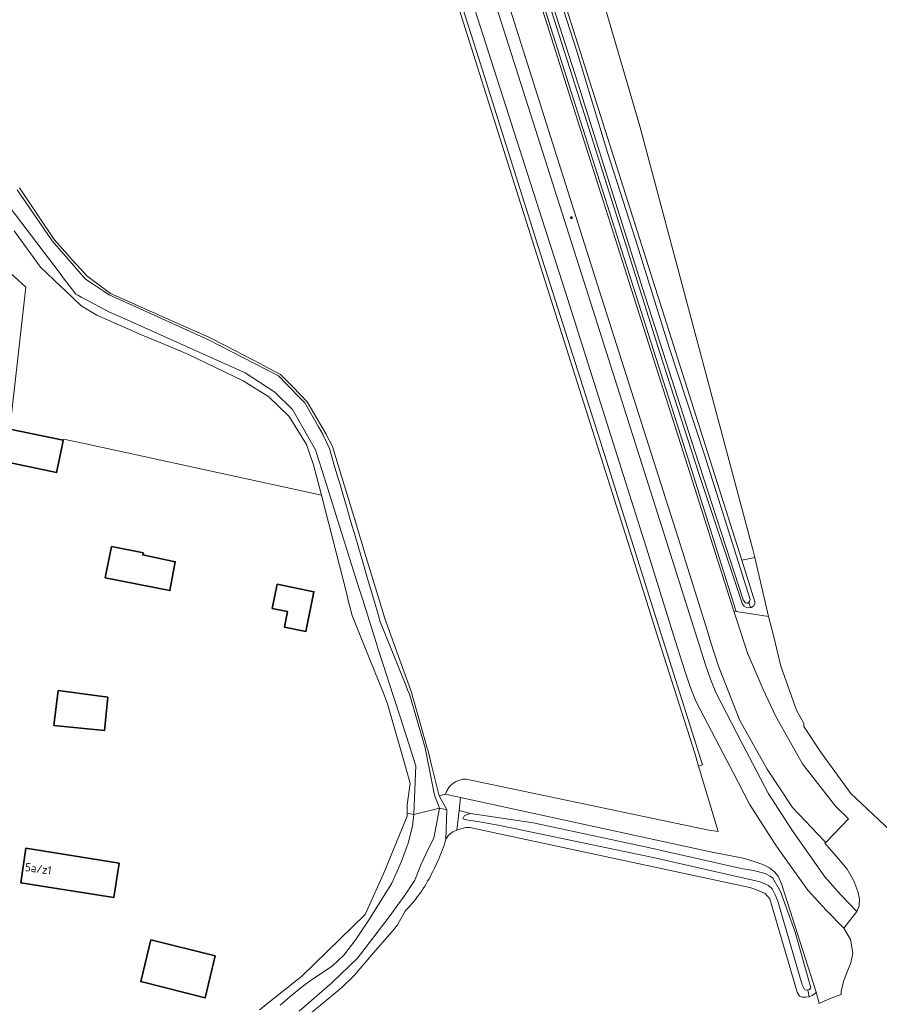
# Model space of a CAD drawing. Header units: metres. Extents: x 152610 to 160096, y 456114 to 462495.
# Tile 920 of 938: x 159133 to 159273, y 460441 to 460601. Entities that reach past the tile are written whole.
import ezdxf
from ezdxf.enums import TextEntityAlignment as Align

# ---------------------------------------------------------------- set-up
doc = ezdxf.new("R2010")
doc.units = ezdxf.units.M
doc.header["$LTSCALE"] = 0.5
doc.layers.get('0').update_dxf_attribs({"linetype": 'CONTINUOUS'})
for name, color, linetype, lineweight in [('B-PV-GR-GRAS-GV', 251, 'CONTINUOUS', 13), ('B-PV-GR-HAAG-GV', 251, 'CONTINUOUS', 13), ('B-PV-GR-HOUTWAL-GV', 251, 'CONTINUOUS', 13), ('B-PV-IE-MEUBILAIR-S', 251, 'CONTINUOUS', 25), ('B-PV-IE-TERREINAFSCHEIDING_KUNSTMATIG_HEKWERK-G', 251, 'IE-TERREINAFSCHEIDING_KUNSTMATIG-SO', 18), ('B-PV-OG-BEBOUWING-GV', 6, 'CONTINUOUS', 35), ('B-PV-OG-BEBOUWING-T18', 1, 'CONTINUOUS', 18), ('B-PV-OG-TERREIN_BEGROEID-GV', 251, 'CONTINUOUS', 18), ('B-PV-OG-TERREIN_OEVER-GV', 251, 'CONTINUOUS', 18), ('B-PV-OG-WATER_SLOOT-GV', 251, 'CONTINUOUS', 18), ('B-PV-VH-GESLOTENVERHARDING_ASFALT-GV', 251, 'CONTINUOUS', 18), ('B-PV-VH-GESLOTENVERHARDING_BETON-GV', 251, 'CONTINUOUS', 18), ('B-PV-VH-HALFVERHARDING_GRASBETONSTEEN-GV', 251, 'CONTINUOUS', 18), ('B-PV-VH-ONVERHARD-GV', 251, 'CONTINUOUS', 18)]:
    doc.layers.add(name, color=color, linetype=linetype, lineweight=lineweight)
doc.styles.add('NLCS-ISO-M750-T18', font='NLCS-ISO.ttf', dxfattribs={"height": 1.35})
doc.linetypes.add('IE-TERREINAFSCHEIDING_KUNSTMATIG-SO', pattern='A,4,[82,NLCS.SHX,S=0.75,R=90,X=0,Y=0],4,-2', length=10)

# ---------------------------------------------------------------- blocks, each defined once
blk = doc.blocks.new('SIE-MEUBILAIR_PAAL_LICHTMAST-SO')
for points in [[(-0.62, 0), (-1, 0)], [(-0.71, 0.71), (-0.44, 0.44)], [(0, 1), (0, 0.62)], [(0.44, 0.44), (0.71, 0.71)], [(1, 0), (0.62, 0)], [(-0.71, -0.71), (-0.44, -0.44)], [(0, -0.62), (0, -1)], [(0.44, -0.44), (0.71, -0.71)]]:
    blk.add_lwpolyline(points)
blk.add_circle((0, 0), 0.5)

msp = doc.modelspace()

# ---------------------------------------------------------------- linework, layer by layer
at = {"layer": 'B-PV-GR-GRAS-GV', "flags": 128}
msp.add_lwpolyline([(159274.359, 460688.085), (159263.109, 460688.84), (159203.233, 460694.026), (159201.161, 460694.205), (159202.368, 460690.001), (159208.186, 460669.504), (159221.995, 460623.781), (159233.788, 460583.308), (159252.118, 460514.743), (159252.422, 460513.447), (159254.666, 460503.853), (159255.456, 460500.772), (159256.668, 460495.798), (159259.209, 460488.692), (159260.381, 460486.521), (159260.388, 460486.03), (159263.228, 460481.71), (159267.972, 460475.195), (159276.159, 460467.507)], dxfattribs=at)
at = {"layer": 'B-PV-GR-HAAG-GV', "flags": 128}
msp.add_lwpolyline([(159236.226, 460504.245), (159227.45, 460532.178), (159217.664, 460562.787), (159207.275, 460595.637), (159197.736, 460625.526), (159188.702, 460654.409), (159179.875, 460682.003), (159169.668, 460714.452), (159158.206, 460750.018), (159157.712, 460749.861), (159164.644, 460728.014), (159173.688, 460699.442), (159189.008, 460651.167), (159204.524, 460602.251), (159219.741, 460554.115), (159232.865, 460512.749), (159236.905, 460500), (159242.693, 460481.731), (159243.328, 460479.625), (159243.984, 460479.832)], close=True, dxfattribs=at)
at = {"layer": 'B-PV-GR-HOUTWAL-GV', "flags": 128}
msp.add_lwpolyline([(159194.237, 460689.431), (159250.307, 460512.992), (159252.422, 460513.447), (159252.118, 460514.743), (159233.788, 460583.308), (159221.995, 460623.781), (159208.186, 460669.504), (159202.368, 460690.001)], close=True, dxfattribs=at)
at = {"layer": 'B-PV-IE-TERREINAFSCHEIDING_KUNSTMATIG_HEKWERK-G', "flags": 128}
msp.add_lwpolyline([(159236.904, 460500), (159232.865, 460512.749), (159219.741, 460554.115), (159204.524, 460602.251), (159189.008, 460651.167), (159173.688, 460699.442), (159164.644, 460728.014), (159157.712, 460749.861)], dxfattribs=at)
at = {"layer": 'B-PV-OG-BEBOUWING-GV', "flags": 128}
for points in [[(159131.708, 460534.239), (159131.42, 460534.299), (159130.323, 460529.062), (159139.279, 460527.187), (159140.19, 460531.538), (159140.376, 460532.424)], [(159153.382, 460514.195), (159148.189, 460515.193), (159147.187, 460510.15), (159157.642, 460508.055), (159158.512, 460512.746), (159153.255, 460513.836)], [(159175.041, 460509.092), (159174.247, 460505.171), (159176.727, 460504.669), (159176.219, 460502.158), (159179.69, 460501.455), (159180.992, 460507.887)], [(159147.605, 460490.815), (159139.562, 460491.855), (159138.859, 460486.225), (159147.033, 460485.39)], [(159149.406, 460463.928), (159134.292, 460466.311), (159133.476, 460460.736), (159148.59, 460458.353)], [(159154.571, 460451.477), (159152.919, 460444.724), (159163.356, 460442.077), (159164.969, 460448.91)]]:
    msp.add_lwpolyline(points, close=True, dxfattribs=at)
at = {"layer": 'B-PV-OG-TERREIN_BEGROEID-GV', "flags": 128}
for points in [[(159197.736, 460625.526), (159207.275, 460595.637), (159217.664, 460562.787), (159227.45, 460532.178), (159236.226, 460504.245), (159243.984, 460479.832), (159243.328, 460479.625), (159246.521, 460469.031), (159244.998, 460469.246), (159205.64, 460477.53), (159205.471, 460477.524), (159205.303, 460477.51), (159205.136, 460477.488), (159204.97, 460477.459), (159204.805, 460477.421), (159204.643, 460477.376), (159204.482, 460477.322), (159204.325, 460477.262), (159204.17, 460477.194), (159204.019, 460477.119), (159203.872, 460477.036), (159203.729, 460476.947), (159203.59, 460476.851), (159203.455, 460476.749), (159203.326, 460476.641), (159203.202, 460476.526), (159203.084, 460476.406), (159202.971, 460476.28), (159202.865, 460476.149), (159202.765, 460476.013), (159202.671, 460475.872), (159202.584, 460475.728), (159202.505, 460475.579), (159202.432, 460475.427), (159202.367, 460475.271), (159202.308, 460475.113), (159202.291, 460475.057), (159204.744, 460474.527), (159245.278, 460465.765), (159250.527, 460464.692), (159252.334, 460464.184), (159253.738, 460463.707), (159254.791, 460463.158), (159255.624, 460462.509), (159256.196, 460461.789), (159256.808, 460460.397), (159262.361, 460443.026), (159262.888, 460441.179), (159263.654, 460441.526), (159264.81, 460442.023), (159266.443, 460442.634), (159266.431, 460443.232), (159266.854, 460444.901), (159267.412, 460446.32), (159267.981, 460447.766), (159268.317, 460449.344), (159267.959, 460451.548), (159266.854, 460453.358), (159264.006, 460456.283), (159261.035, 460459.513), (159256.462, 460465.966), (159255.616, 460467.16), (159251.582, 460473.481), (159248.854, 460478.714), (159247.307, 460481.682), (159242.954, 460490.065), (159241.972, 460492.47), (159241.149, 460494.891), (159239.546, 460500), (159235.134, 460514.058), (159222.069, 460555.381), (159206.563, 460603.789)], [(159211.349, 460624.614), (159223.388, 460586.643), (159232.429, 460558.192), (159241.618, 460529.426), (159249.356, 460504.838), (159249.402, 460504.7), (159254.666, 460503.853), (159252.422, 460513.447), (159250.307, 460512.992), (159252.45, 460506.249), (159252.431, 460505.965), (159252.266, 460505.603), (159251.838, 460505.308), (159251.731, 460505.303), (159251.427, 460505.291), (159251.081, 460505.308), (159250.703, 460505.539), (159250.462, 460505.842), (159243.315, 460527.206), (159237.031, 460546.567), (159230.669, 460566.813), (159223.696, 460588.776), (159216.576, 460611.112)], [(159209.822, 460605.012), (159225.483, 460555.838), (159238.442, 460514.976), (159243.198, 460500), (159244.462, 460496.018), (159245.252, 460493.696), (159246.134, 460491.536), (159250.412, 460483.297), (159254.615, 460475.235), (159258.521, 460469.114), (159263.785, 460461.685), (159266.355, 460458.758), (159268.975, 460456.085), (159269.35, 460456.968), (159269.387, 460458.098), (159269.126, 460459.334), (159268.467, 460461.029), (159267.414, 460462.928), (159265.992, 460464.613), (159263.792, 460467.118), (159263.93, 460467.254), (159263.671, 460467.516), (159258.545, 460472.926), (159254.42, 460479.105), (159250.033, 460487.005), (159246.528, 460495.795), (159245.221, 460500), (159244.751, 460501.512), (159240.415, 460515.436), (159227.282, 460556.592), (159211.782, 460605.569)], [(159126.128, 460564.638), (159134.312, 460557.228), (159131.708, 460534.239), (159140.376, 460532.424), (159140.419, 460532.623), (159143.537, 460531.943), (159182.205, 460523.511), (159180.944, 460528.444), (159179.769, 460531.714), (159176.997, 460536.251), (159173.706, 460539.469), (159169.519, 460542.042), (159160.569, 460546.378), (159155.811, 460548.36), (159155.624, 460548.438), (159153.165, 460549.462), (159145.828, 460552.688), (159143.248, 460554.212), (159140.554, 460556.787), (159139.972, 460557.344), (159136.708, 460560.464), (159136.687, 460560.484), (159132.389, 460566.339)]]:
    msp.add_lwpolyline(points, dxfattribs=at)
msp.add_lwpolyline([(159204.744, 460474.527), (159202.291, 460475.057), (159201.266, 460474.834), (159202.553, 460472.538), (159202.383, 460467.798), (159202.824, 460468.44), (159203.499, 460468.997), (159204.128, 460469.226), (159204.514, 460472.41)], close=True, dxfattribs=at)
at = {"layer": 'B-PV-OG-TERREIN_OEVER-GV', "flags": 128}
for points in [[(159219.794, 460607.229), (159223.577, 460595.468), (159228.584, 460579.058), (159233.105, 460564.957), (159238.512, 460547.628), (159244.304, 460530.062), (159251.661, 460506.645), (159251.557, 460506.29), (159251.456, 460506.168), (159251.731, 460505.303), (159251.838, 460505.308), (159252.266, 460505.603), (159252.431, 460505.965), (159252.45, 460506.249), (159250.307, 460512.992), (159194.237, 460689.431)], [(159216.576, 460611.112), (159223.696, 460588.776), (159230.669, 460566.813), (159237.031, 460546.567), (159243.315, 460527.206), (159250.462, 460505.842), (159250.703, 460505.539), (159251.081, 460505.308), (159251.427, 460505.291), (159251.731, 460505.303), (159251.456, 460506.168), (159251.35, 460506.038), (159251.113, 460506.039), (159250.905, 460506.068), (159250.551, 460506.557), (159242.69, 460530.67), (159234.299, 460556.886), (159223.869, 460589.93), (159216.171, 460613.85)], [(159132.389, 460566.339), (159136.687, 460560.484), (159136.708, 460560.464), (159139.972, 460557.344), (159140.554, 460556.787), (159143.248, 460554.212), (159145.828, 460552.688), (159153.165, 460549.462), (159155.624, 460548.438), (159155.811, 460548.36), (159160.569, 460546.378), (159169.519, 460542.042), (159173.706, 460539.469), (159176.997, 460536.251), (159179.769, 460531.714), (159180.944, 460528.444), (159182.205, 460523.511), (159186.248, 460507.699), (159186.616, 460506.26), (159187.189, 460504.019), (159189.254, 460498.878), (159192.25, 460491.424), (159192.932, 460489.725), (159195.984, 460478.966), (159196.6, 460476.795), (159196.11, 460473.371), (159196.117, 460472.027), (159197.19, 460471.764), (159197.41, 460477.139), (159197.514, 460479.681), (159195.544, 460485.795), (159194.102, 460490.27), (159193.038, 460493.574), (159192.925, 460493.923), (159192.924, 460493.925), (159192.92, 460493.938), (159191.367, 460498.759), (159191.31, 460498.935), (159188.902, 460506.567), (159188.747, 460507.059), (159188.341, 460508.345), (159187.375, 460511.406), (159185.453, 460517.498), (159184.262, 460521.274), (159183.236, 460524.527), (159183.231, 460524.545), (159182.315, 460527.447), (159181.727, 460529.308), (159181.514, 460529.984), (159181.227, 460530.894), (159177.521, 460537.396), (159174.643, 460540.22), (159169.838, 460543.358), (159149.242, 460552.569), (159147.881, 460553.178), (159143.941, 460555.27), (159143.261, 460555.631), (159142.724, 460555.916), (159142.399, 460556.089), (159142.015, 460556.592), (159141.714, 460556.987), (159140.38, 460558.736), (159140.379, 460558.737), (159139.695, 460559.633), (159122.745, 460581.853)], [(159132.881, 460572.994), (159138.556, 460564.724), (159143.987, 460558.528), (159144.917, 460557.903), (159145.721, 460557.363), (159146.978, 460556.518), (159147.229, 460556.35), (159147.801, 460555.966), (159152.705, 460553.745), (159163.897, 460548.678), (159175.253, 460542.857), (159175.325, 460542.783), (159175.499, 460542.605), (159176.354, 460541.725), (159176.766, 460541.301), (159178.862, 460539.146), (159179.498, 460538.492), (159181.753, 460534.586), (159182.497, 460533.297), (159182.508, 460533.272), (159183.504, 460531.066), (159184.399, 460528.016), (159184.932, 460526.202), (159185.162, 460525.42), (159186.471, 460520.959), (159186.992, 460519.185), (159187.65, 460516.942), (159188.139, 460515.278), (159189.012, 460512.306), (159189.638, 460510.172), (159190.627, 460506.803), (159191.549, 460503.664), (159191.693, 460503.174), (159195.757, 460493.018), (159196.172, 460491.981), (159196.458, 460491.266), (159199.008, 460482.598), (159199.604, 460479.545), (159200.509, 460474.902), (159201.32, 460472.804), (159202.553, 460472.538), (159201.266, 460474.834), (159200.103, 460479.556), (159199.479, 460482.084), (159199.368, 460482.538), (159197.122, 460490.442), (159196.991, 460490.903), (159196.841, 460491.433), (159195.127, 460496.204), (159192.499, 460503.521), (159191.4, 460507.119), (159189.259, 460514.128), (159187.76, 460519.032), (159186.844, 460522.033), (159184.91, 460528.363), (159183.979, 460531.411), (159182.978, 460533.353), (159182.961, 460533.386), (159179.921, 460538.664), (159177.605, 460541.027), (159175.597, 460543.076), (159175.585, 460543.088), (159172.828, 460544.525), (159172.433, 460544.73), (159166.603, 460547.768), (159163.98, 460549.135), (159158.471, 460551.58), (159148.9, 460555.826), (159148.036, 460556.209), (159144.183, 460559.065), (159143.281, 460560.062), (159141.771, 460561.732), (159141.491, 460562.041), (159138.874, 460564.935), (159133.517, 460573.001), (159133.291, 460573.341)], [(159175.526, 460440.908), (159175.886, 460441.239), (159177.115, 460442.294), (159179.125, 460443.907), (159180.58, 460445.022), (159181.675, 460445.716), (159184.015, 460447.284), (159185.829, 460449.002), (159187.761, 460451.546), (159189.917, 460454.782), (159193.629, 460460.65), (159195.123, 460464.05), (159196.272, 460467.163), (159196.957, 460469.899), (159197.19, 460471.764), (159196.117, 460472.027), (159196.12, 460471.512), (159192.292, 460462.16), (159189.295, 460455.585), (159179.037, 460445.567), (159172.159, 460440.144)], [(159174.102, 460434.359), (159184.21, 460442.685), (159185.539, 460443.778), (159187.435, 460445.627), (159191.036, 460449.813), (159193.979, 460453.234), (159194.108, 460453.383), (159194.27, 460453.572), (159194.443, 460453.773), (159194.473, 460453.809), (159194.85, 460454.481), (159195.779, 460456.14), (159195.905, 460456.272), (159196.213, 460456.603), (159196.514, 460456.94), (159196.81, 460457.281), (159197.1, 460457.628), (159197.383, 460457.981), (159197.66, 460458.338), (159197.931, 460458.699), (159198.195, 460459.066), (159198.453, 460459.437), (159198.704, 460459.813), (159198.948, 460460.193), (159199.186, 460460.578), (159199.417, 460460.966), (159199.641, 460461.359), (159199.857, 460461.756), (159200.067, 460462.156), (159200.27, 460462.56), (159200.466, 460462.967), (159200.592, 460463.241), (159200.793, 460463.643), (159200.986, 460464.049), (159201.172, 460464.458), (159201.351, 460464.87), (159201.523, 460465.286), (159201.687, 460465.704), (159201.844, 460466.126), (159201.993, 460466.55), (159202.134, 460466.976), (159202.268, 460467.405), (159202.383, 460467.798), (159202.553, 460472.538), (159201.32, 460472.804), (159200.403, 460467.94), (159199.61, 460466.36), (159198.369, 460463.757), (159197.324, 460461.14), (159195.887, 460458.928), (159193.206, 460455.225), (159188.039, 460448.526), (159183.902, 460444.534), (159178.624, 460439.909)]]:
    msp.add_lwpolyline(points, dxfattribs=at)
for points in [[(159204.744, 460474.527), (159204.514, 460472.41), (159206.358, 460471.936), (159216.504, 460470.443), (159235.446, 460466.387), (159250.21, 460463.012), (159252.209, 460462.732), (159254.088, 460462.226), (159254.9, 460461.822), (159255.337, 460461.477), (159256.62, 460459.317), (159258.98, 460452.696), (159261.043, 460445.409), (159261.526, 460443.702), (159261.286, 460443.431), (159261.031, 460443.385), (159261.248, 460442.257), (159261.755, 460442.445), (159262.269, 460442.827), (159262.361, 460443.026), (159256.808, 460460.397), (159256.196, 460461.789), (159255.624, 460462.509), (159254.791, 460463.158), (159253.738, 460463.707), (159252.334, 460464.184), (159250.527, 460464.692), (159245.278, 460465.765)], [(159207.894, 460470.602), (159205.97, 460470.883), (159205.127, 460471.087), (159205.415, 460471.632), (159206.358, 460471.936), (159204.514, 460472.41), (159204.128, 460469.226), (159204.414, 460469.33), (159205.6, 460469.694), (159206.26, 460469.671), (159251.651, 460459.938), (159252.094, 460459.806), (159253.007, 460459.498), (159254.09, 460458.979), (159254.882, 460458.143), (159259.279, 460443.012), (159259.683, 460442.368), (159259.853, 460442.28), (159260.133, 460442.214), (159260.654, 460442.209), (159261.248, 460442.257), (159261.031, 460443.385), (159260.776, 460443.34), (159260.49, 460443.444), (159260.127, 460444.18), (159256.157, 460457.768), (159255.749, 460458.759), (159255.266, 460459.734), (159254.664, 460460.304), (159253.325, 460460.856), (159235.976, 460464.796), (159211.096, 460469.979)]]:
    msp.add_lwpolyline(points, close=True, dxfattribs=at)
at = {"layer": 'B-PV-OG-WATER_SLOOT-GV', "flags": 128}
for points in [[(159216.171, 460613.85), (159223.869, 460589.93), (159234.299, 460556.886), (159242.69, 460530.67), (159250.551, 460506.557), (159250.905, 460506.068), (159251.113, 460506.039), (159251.35, 460506.038), (159251.456, 460506.168), (159251.557, 460506.29), (159251.661, 460506.645), (159244.304, 460530.062), (159238.512, 460547.628), (159233.105, 460564.957), (159228.584, 460579.058), (159223.577, 460595.468), (159219.794, 460607.229)], [(159122.745, 460581.853), (159139.695, 460559.633), (159140.379, 460558.737), (159140.38, 460558.736), (159141.714, 460556.987), (159142.015, 460556.592), (159142.399, 460556.089), (159142.724, 460555.916), (159143.261, 460555.631), (159143.941, 460555.27), (159147.881, 460553.178), (159149.242, 460552.569), (159169.838, 460543.358), (159174.643, 460540.22), (159177.521, 460537.396), (159181.227, 460530.894), (159181.514, 460529.984), (159181.727, 460529.308), (159182.315, 460527.447), (159183.231, 460524.545), (159183.236, 460524.527), (159184.262, 460521.274), (159185.453, 460517.498), (159187.375, 460511.406), (159188.341, 460508.345), (159188.747, 460507.059), (159188.902, 460506.567), (159191.31, 460498.935), (159191.367, 460498.759), (159192.92, 460493.938), (159192.924, 460493.925), (159192.925, 460493.923), (159193.038, 460493.574), (159194.102, 460490.27), (159195.544, 460485.795), (159197.514, 460479.681), (159197.41, 460477.139), (159197.19, 460471.764), (159201.32, 460472.804), (159200.509, 460474.902), (159199.604, 460479.545), (159199.008, 460482.598), (159196.458, 460491.266), (159196.172, 460491.981), (159195.757, 460493.018), (159191.693, 460503.174), (159191.549, 460503.664), (159190.627, 460506.803), (159189.638, 460510.172), (159189.012, 460512.306), (159188.139, 460515.278), (159187.65, 460516.942), (159186.992, 460519.185), (159186.471, 460520.959), (159185.162, 460525.42), (159184.932, 460526.202), (159184.399, 460528.016), (159183.504, 460531.066), (159182.508, 460533.272), (159182.497, 460533.297), (159181.753, 460534.586), (159179.498, 460538.492), (159178.862, 460539.146), (159176.766, 460541.301), (159176.354, 460541.725), (159175.499, 460542.605), (159175.325, 460542.783), (159175.253, 460542.857), (159163.897, 460548.678), (159152.705, 460553.745), (159147.801, 460555.966), (159147.229, 460556.35), (159146.978, 460556.518), (159145.721, 460557.363), (159144.917, 460557.903), (159143.987, 460558.528), (159138.556, 460564.724), (159132.881, 460572.994)], [(159178.624, 460439.909), (159183.902, 460444.534), (159188.039, 460448.526), (159193.206, 460455.225), (159195.887, 460458.928), (159197.324, 460461.14), (159198.369, 460463.757), (159199.61, 460466.36), (159200.403, 460467.94), (159201.32, 460472.804), (159197.19, 460471.764), (159196.957, 460469.899), (159196.272, 460467.163), (159195.123, 460464.05), (159193.629, 460460.65), (159189.917, 460454.782), (159187.761, 460451.546), (159185.829, 460449.002), (159184.015, 460447.284), (159181.675, 460445.716), (159180.58, 460445.022), (159179.125, 460443.907), (159177.115, 460442.294), (159175.886, 460441.239), (159175.526, 460440.908)]]:
    msp.add_lwpolyline(points, dxfattribs=at)
msp.add_lwpolyline([(159205.415, 460471.632), (159205.127, 460471.087), (159205.97, 460470.883), (159207.894, 460470.602), (159211.096, 460469.979), (159235.976, 460464.796), (159253.325, 460460.856), (159254.664, 460460.304), (159255.266, 460459.734), (159255.749, 460458.759), (159256.157, 460457.768), (159260.127, 460444.18), (159260.49, 460443.444), (159260.776, 460443.34), (159261.031, 460443.385), (159261.286, 460443.431), (159261.526, 460443.702), (159261.043, 460445.409), (159258.98, 460452.696), (159256.62, 460459.317), (159255.337, 460461.477), (159254.9, 460461.822), (159254.088, 460462.226), (159252.209, 460462.732), (159250.21, 460463.012), (159235.446, 460466.387), (159216.504, 460470.443), (159206.358, 460471.936)], close=True, dxfattribs=at)
at = {"layer": 'B-PV-VH-GESLOTENVERHARDING_ASFALT-GV', "flags": 128}
msp.add_lwpolyline([(159211.782, 460605.569), (159227.282, 460556.592), (159240.415, 460515.436), (159244.751, 460501.512), (159245.221, 460500), (159246.528, 460495.795), (159250.033, 460487.005), (159254.42, 460479.105), (159258.545, 460472.926), (159263.671, 460467.516), (159263.93, 460467.254), (159267.603, 460471.092), (159265.5, 460473.136), (159260.183, 460480.009), (159255.806, 460487.763), (159253.794, 460492.057), (159252.174, 460495.797), (159251.35, 460497.699), (159251.329, 460497.764), (159249.576, 460503.122), (159249.056, 460504.756), (159241.187, 460529.343), (159232.092, 460557.998), (159223.012, 460586.515), (159210.944, 460624.491)], dxfattribs=at)
at = {"layer": 'B-PV-VH-GESLOTENVERHARDING_BETON-GV', "flags": 128}
msp.add_lwpolyline([(159206.563, 460603.789), (159222.069, 460555.381), (159235.134, 460514.058), (159239.546, 460500), (159241.149, 460494.891), (159241.972, 460492.47), (159242.954, 460490.065), (159247.307, 460481.682), (159248.854, 460478.714), (159251.582, 460473.481), (159255.616, 460467.16), (159256.462, 460465.966), (159261.035, 460459.513), (159264.006, 460456.283), (159266.854, 460453.358), (159268.975, 460456.085), (159266.355, 460458.758), (159263.785, 460461.685), (159258.521, 460469.114), (159254.615, 460475.235), (159250.412, 460483.297), (159246.134, 460491.536), (159245.252, 460493.696), (159244.462, 460496.018), (159243.198, 460500), (159238.442, 460514.976), (159225.483, 460555.838), (159209.822, 460605.012)], dxfattribs=at)
at = {"layer": 'B-PV-VH-HALFVERHARDING_GRASBETONSTEEN-GV', "flags": 128}
msp.add_lwpolyline([(159184.52, 460710.235), (159178.738, 460728.973), (159178.308, 460728.84), (159178.329, 460728.771), (159184.121, 460710.031), (159189.928, 460691.258), (159197.455, 460667.164), (159202.906, 460649.775), (159210.944, 460624.491), (159223.012, 460586.515), (159232.092, 460557.998), (159241.187, 460529.343), (159249.056, 460504.756), (159249.402, 460504.7), (159249.356, 460504.838), (159241.618, 460529.426), (159232.429, 460558.192), (159223.388, 460586.643), (159211.349, 460624.614), (159203.315, 460649.841), (159197.828, 460667.304), (159190.328, 460691.344)], close=True, dxfattribs=at)
at = {"layer": 'B-PV-VH-ONVERHARD-GV', "flags": 128}
msp.add_lwpolyline([(159236.226, 460504.245), (159227.45, 460532.178), (159217.664, 460562.787), (159207.275, 460595.637), (159197.736, 460625.526), (159188.702, 460654.409), (159179.875, 460682.003), (159169.668, 460714.452), (159158.206, 460750.018), (159157.712, 460749.861), (159164.644, 460728.014), (159173.688, 460699.442), (159189.008, 460651.167), (159204.524, 460602.251), (159219.741, 460554.115), (159232.865, 460512.749), (159236.905, 460500), (159242.693, 460481.731), (159243.328, 460479.625), (159243.984, 460479.832)], close=True, dxfattribs=at)

# ---------------------------------------------------------------- block references
at = {"layer": 'B-PV-IE-MEUBILAIR-S', "xscale": 0.2, "yscale": 0.2, "zscale": 0.2}
msp.add_blockref('SIE-MEUBILAIR_PAAL_LICHTMAST-SO', (159222.719, 460568.482), dxfattribs=at)

# ---------------------------------------------------------------- texts
at = {"layer": 'B-PV-OG-BEBOUWING-T18', "style": 'NLCS-ISO-M750-T18'}
msp.add_text('5a/z1', height=1.35, rotation=351.7, dxfattribs=at).set_placement((159136.334, 460462.998), align=Align.MIDDLE)

doc.saveas('drawing.dxf')
